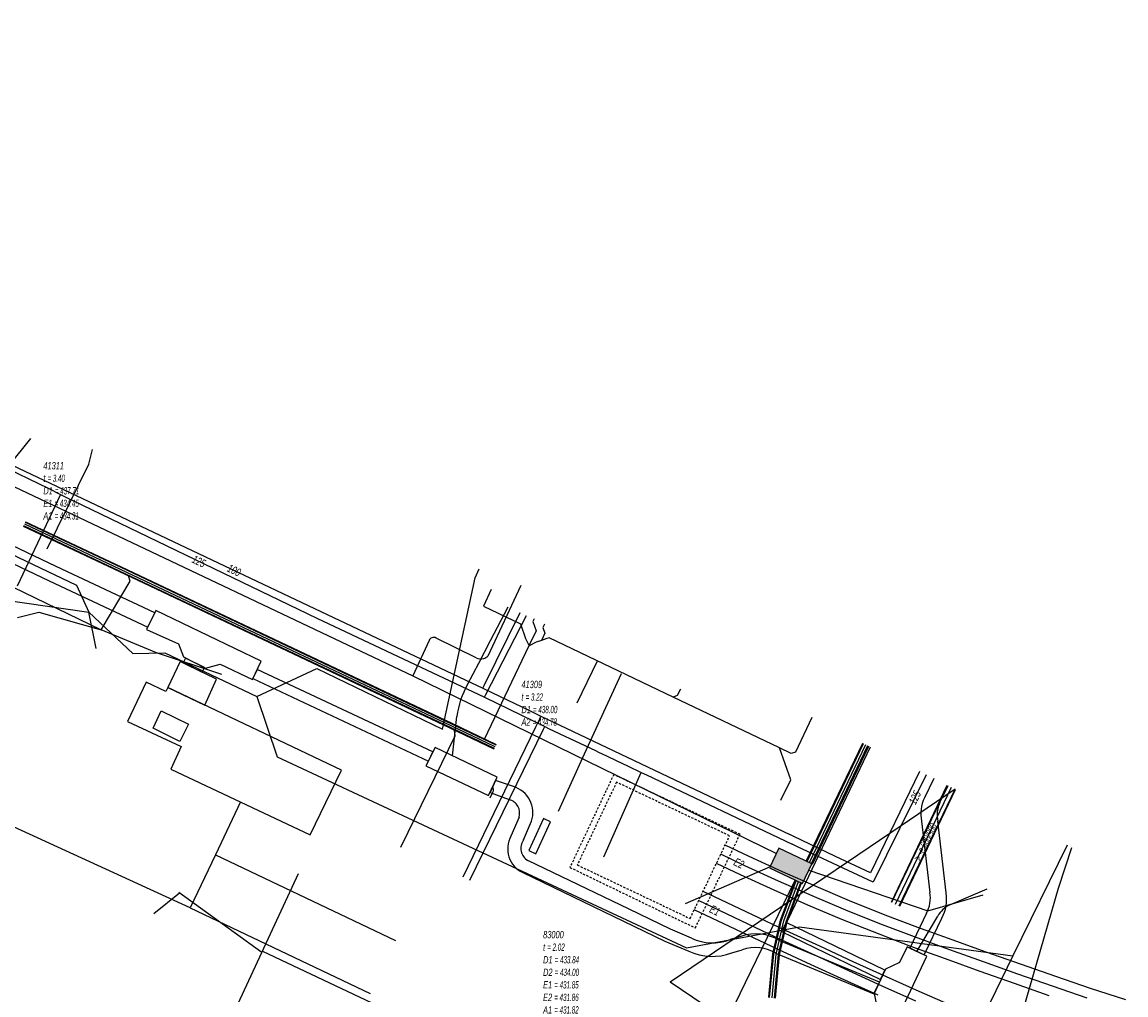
# Model space of a CAD drawing. Header units: metres. Extents: x 2695563 to 2696938, y 1260544 to 1262032.
# Tile 303 of 303: x 2696651 to 2696727, y 1261754 to 1261821. Entities that reach past the tile are written whole.
import ezdxf

# ---------------------------------------------------------------- set-up
doc = ezdxf.new("R2010")
doc.units = ezdxf.units.M
doc.linetypes.add('AUSGEZOGEN', pattern=[0])
doc.linetypes.add('STRICHLINIE2_S3', pattern=[0.25, 0.15, -0.1])
for name, color, linetype in [('AW_LK_ Haltung Text', 7, 'AUSGEZOGEN'), ('AW_LK_Ein-Auslauftext', 24, 'AUSGEZOGEN'), ('AW_LK_Haltung', 24, 'AUSGEZOGEN'), ('AW_LK_Normschacht Text', 24, 'AUSGEZOGEN'), ('AW_LK_Schacht Detailpolygon', 24, 'AUSGEZOGEN'), ('AW_LK_Trasselinie', 24, 'AUSGEZOGEN'), ('EW_LK_Bauwerk_FL_Linie_Punkt', 1, 'AUSGEZOGEN'), ('EW_LK_Trasseabs', 1, 'AUSGEZOGEN'), ('EW_LK_Trasserand', 1, 'AUSGEZOGEN'), ('FM_LK_SR_TRASSEABS', 94, 'AUSGEZOGEN'), ('FM_LK_SW_BAUWERK', 94, 'AUSGEZOGEN'), ('FM_LK_SW_TRASSEKANTE', 94, 'AUSGEZOGEN'), ('GA_LK_Leitung', 32, 'AUSGEZOGEN'), ('GA_LK_Leitung_Text', 32, 'AUSGEZOGEN'), ('TV_LK_LEITUNG', 92, 'AUSGEZOGEN'), ('WA_LK_Leitung', 171, 'AUSGEZOGEN'), ('WA_LK_Leitung_Text', 171, 'AUSGEZOGEN')]:
    doc.layers.add(name, color=color, linetype=linetype)
doc.styles.add('ARIAL', font='arial.ttf')
pattern_1 = [(0, (2703955, 1269100), (4050, 4050), [4050, -4050]), (90, (2703955, 1269100), (-4050, 4050), [4050, -4050])]
pattern_2 = [(0, (2708005, 1273150), (6075, 6075), [6075, -6075]), (90, (2708005, 1273150), (-6075, 6075), [6075, -6075])]

# ---------------------------------------------------------------- blocks, each defined once
blk = doc.blocks.new('COMPLEXOBJECT_1717')
at = {"layer": 'EW_LK_Trasserand', "color": 1, "linetype": 'AUSGEZOGEN', "transparency": 33554687}
for p, q in [((6684.563, 11766.829), (6684.009, 11765.516)), ((6684.874, 11765.259), (6685.418, 11766.546)), ((6699.806, 11758.632), (6699.075, 11758.408)), ((6709.338, 11755.496), (6702.496, 11758.332)), ((6699.193, 11757.502), (6699.892, 11757.717))]:
    blk.add_line(p, q, dxfattribs=at)
for points in [[(6684.183, 11768.926), (6682.952, 11769.347), (6682.568, 11768.53), (6683.883, 11768.031)], [(6696.431, 11758.506), (6694.966, 11759.123), (6692.132, 11760.492), (6685.178, 11763.841)], [(6684.816, 11763.019), (6691.74, 11759.682), (6694.596, 11758.303), (6696.233, 11757.612)], [(6702.27, 11757.452), (6708.957, 11754.682), (6709.338, 11755.496)]]:
    blk.add_lwpolyline(points, dxfattribs=at)
for centre, radius, start, end in [((6683.646, 11767.137), 1.868, 341.56681, 73.28347), ((6683.674, 11767.119), 0.935, 341.90377, 77.09198), ((6685.587, 11764.647), 1.802, 151.16689, 244.65351), ((6685.673, 11764.689), 0.981, 144.46339, 239.73716), ((6700.836, 11755.659), 3.147, 58.16332, 109.10954), ((6697.869, 11761.596), 3.409, 245.0405, 290.7141), ((6700.803, 11755.086), 2.784, 58.19031, 109.09228), ((6697.844, 11761.083), 3.827, 245.10323, 290.64026)]:
    blk.add_arc(centre, radius, start, end, dxfattribs=at)
blk = doc.blocks.new('COMPLEXOBJECT_1849')
at = {"layer": 'EW_LK_Trasserand', "color": 1, "linetype": 'AUSGEZOGEN', "transparency": 33554687}
for p, q in [((6713.07, 11769.483), (6712.43, 11768.154)), ((6712.242, 11766.549), (6712.808, 11761.642))]:
    blk.add_line(p, q, dxfattribs=at)
blk.add_lwpolyline([(6712.572, 11760.222), (6711.423, 11757.833), (6712.418, 11757.365)], dxfattribs=at)
for centre, radius, start, end in [((6714.709, 11767.074), 2.522, 154.63712, 192.0012), ((6710.684, 11761.265), 2.157, 331.0709, 10.05681)]:
    blk.add_arc(centre, radius, start, end, dxfattribs=at)
blk = doc.blocks.new('COMPLEXOBJECT_2017')
at = {"layer": 'EW_LK_Trasseabs', "color": 1, "linetype": 'AUSGEZOGEN', "transparency": 33554687}
for p, q in [((6714.173, 11760.792), (6716.742, 11761.89)), ((6711.92, 11757.599), (6713.35, 11760.027))]:
    blk.add_line(p, q, dxfattribs=at)
blk.add_arc((6714.917, 11759.166), 1.788, 114.59097, 151.22555, dxfattribs=at)
blk = doc.blocks.new('COMPLEXOBJECT_2562')
at = {"layer": 'EW_LK_Trasseabs', "color": 1, "linetype": 'AUSGEZOGEN', "transparency": 33554687}
for p, q in [((6681.028, 11775.94), (6681.809, 11777.42)), ((6679.986, 11771.045), (6680.292, 11773.75))]:
    blk.add_line(p, q, dxfattribs=at)
blk.add_arc((6685.995, 11773.052), 5.746, 149.82553, 173.02225, dxfattribs=at)
blk = doc.blocks.new('COMPLEXOBJECT_2575')
at = {"layer": 'EW_LK_Trasseabs', "color": 1, "linetype": 'AUSGEZOGEN', "transparency": 33554687}
blk.add_line((6682.58, 11768.155), (6682.771, 11768.542), dxfattribs=at)
blk.add_arc((6682.356, 11768.727), 0.454, 336.00546, 27.75504, dxfattribs=at)
blk = doc.blocks.new('COMPLEXOBJECT_2816')
at = {"layer": 'FM_LK_SW_TRASSEKANTE', "color": 94, "linetype": 'AUSGEZOGEN', "transparency": 33554687}
for p, q in [((6684.682, 11782.751), (6682.42, 11777.889)), ((6681.614, 11777.785), (6678.858, 11779.137)), ((6678.385, 11778.973), (6677.268, 11776.548))]:
    blk.add_line(p, q, dxfattribs=at)
for centre, radius, start, end in [((6678.689, 11778.86), 0.325, 111.2033, 159.70855), ((6678.688, 11778.857), 0.328, 58.81634, 110.7948), ((6681.941, 11778.424), 0.718, 242.93946, 285.63936), ((6681.935, 11778.437), 0.732, 285.75138, 311.46954)]:
    blk.add_arc(centre, radius, start, end, dxfattribs=at)
blk = doc.blocks.new('COMPLEXOBJECT_2822')
at = {"layer": 'EW_LK_Trasserand', "color": 1, "linetype": 'AUSGEZOGEN', "transparency": 33554687}
for p, q in [((6713.501, 11767.843), (6714.054, 11768.991)), ((6713.918, 11761.614), (6713.35, 11766.548)), ((6712.418, 11757.365), (6713.632, 11759.887))]:
    blk.add_line(p, q, dxfattribs=at)
for centre, radius, start, end in [((6715.34, 11766.972), 2.035, 154.66697, 192.03145), ((6711.33, 11761.155), 2.628, 331.14559, 10.04814)]:
    blk.add_arc(centre, radius, start, end, dxfattribs=at)

msp = doc.modelspace()

# ---------------------------------------------------------------- hatches: boundary and pattern name
at = {"layer": 'EW_LK_Bauwerk_FL_Linie_Punkt', "lineweight": 18, "transparency": 33554687}
h = msp.add_hatch(dxfattribs=at)
h.set_pattern_fill('MUSTER', color=1, scale=4050, style=0, pattern_type=2)
h.set_pattern_definition(pattern_1)
h.paths.add_polyline_path([(2696667.202, 1261776.1), (2696667.798, 1261777.363), (2696660.567, 1261780.846), (2696659.928, 1261779.543), (2696662.132, 1261778.545), (2696662.464, 1261777.651), (2696663.986, 1261776.887), (2696664.983, 1261777.149)], flags=0)
h = msp.add_hatch(dxfattribs=at)
h.set_pattern_fill('MUSTER', color=1, scale=4050, style=0, pattern_type=2)
h.set_pattern_definition(pattern_1)
h.paths.add_polyline_path([(2696661.392, 1261775.551), (2696663.936, 1261774.341), (2696664.745, 1261776.129), (2696662.248, 1261777.329)], flags=0)
h = msp.add_hatch(dxfattribs=at)
h.set_pattern_fill('MUSTER', color=1, scale=4050, style=0, pattern_type=2)
h.set_pattern_definition(pattern_1)
h.paths.add_polyline_path([(2696671.183, 1261765.432), (2696673.337, 1261769.869), (2696661.392, 1261775.551), (2696661.261, 1261775.275), (2696659.911, 1261775.917), (2696658.614, 1261773.211), (2696662.304, 1261771.499), (2696661.584, 1261769.936)], flags=0)
h = msp.add_hatch(dxfattribs=at)
h.set_pattern_fill('MUSTER', color=1, scale=4050, style=0, pattern_type=2)
h.set_pattern_definition(pattern_1)
h.paths.add_polyline_path([(2696684.025, 1261769.379), (2696679.76, 1261771.431), (2696679.135, 1261770.169), (2696683.432, 1261768.116)], flags=0)
h = msp.add_hatch(dxfattribs=at)
h.set_pattern_fill('MUSTER', color=1, scale=4050, style=0, pattern_type=2)
h.set_pattern_definition(pattern_1)
h.paths.add_polyline_path([(2696709.101, 1261751.042), (2696710.439, 1261750.421), (2696713.569, 1261757.089), (2696712.211, 1261757.728), (2696711.691, 1261756.638), (2696710.719, 1261756.195), (2696709.945, 1261754.525), (2696710.172, 1261753.38)], flags=0)
at = {"layer": 'EW_LK_Trasserand', "lineweight": 18, "transparency": 33554687}
h = msp.add_hatch(dxfattribs=at)
h.set_pattern_fill('MUSTER', color=1, scale=6075, style=0, pattern_type=2)
h.set_pattern_definition(pattern_2)
h.paths.add_polyline_path([(2696660.489, 1261780.688), (2696653.705, 1261783.871), (2696634.476, 1261793.042), (2696624.629, 1261797.769), (2696608.889, 1261805.281), (2696606.967, 1261806.198), (2696594.92, 1261811.948), (2696594.446, 1261810.955), (2696606.493, 1261805.206), (2696608.415, 1261804.288), (2696624.156, 1261796.776), (2696634.001, 1261792.05), (2696653.235, 1261782.877), (2696660.006, 1261779.7)], flags=0)
h = msp.add_hatch(dxfattribs=at)
h.set_pattern_fill('MUSTER', color=1, scale=6075, style=0, pattern_type=2)
h.set_pattern_definition(pattern_2)
h.paths.add_polyline_path([(2696663.742, 1261776.611), (2696663.902, 1261776.929), (2696662.615, 1261777.576), (2696662.444, 1261777.234)], flags=0)
h = msp.add_hatch(dxfattribs=at)
h.set_pattern_fill('MUSTER', color=1, scale=6075, style=0, pattern_type=2)
h.set_pattern_definition(pattern_2)
h.paths.add_polyline_path([(2696679.596, 1261771.117), (2696667.528, 1261776.792), (2696667.23, 1261776.159), (2696679.298, 1261770.483)], flags=0)
h = msp.add_hatch(dxfattribs=at)
h.set_pattern_fill('MUSTER', color=1, scale=6075, style=0, pattern_type=2)
h.set_pattern_definition(pattern_2)
h.paths.add_polyline_path([(2696710.308, 1261755.306), (2696703.466, 1261758.142), (2696703.389, 1261758.189), (2696703.31, 1261758.233), (2696703.23, 1261758.275), (2696703.149, 1261758.314), (2696703.067, 1261758.352), (2696702.984, 1261758.387), (2696702.9, 1261758.419), (2696702.814, 1261758.449), (2696702.729, 1261758.477), (2696702.642, 1261758.502), (2696702.555, 1261758.525), (2696702.467, 1261758.545), (2696702.378, 1261758.563), (2696702.289, 1261758.578), (2696702.2, 1261758.591), (2696702.11, 1261758.601), (2696702.02, 1261758.608), (2696701.93, 1261758.613), (2696701.84, 1261758.615), (2696701.749, 1261758.615), (2696701.659, 1261758.612), (2696701.569, 1261758.606), (2696701.479, 1261758.598), (2696701.39, 1261758.588), (2696701.3, 1261758.574), (2696701.212, 1261758.559), (2696701.123, 1261758.54), (2696701.035, 1261758.52), (2696700.948, 1261758.496), (2696700.862, 1261758.47), (2696700.776, 1261758.442), (2696700.045, 1261758.218), (2696699.963, 1261758.188), (2696699.88, 1261758.16), (2696699.796, 1261758.135), (2696699.711, 1261758.111), (2696699.626, 1261758.09), (2696699.541, 1261758.071), (2696699.455, 1261758.054), (2696699.368, 1261758.039), (2696699.282, 1261758.026), (2696699.195, 1261758.016), (2696699.107, 1261758.008), (2696699.02, 1261758.002), (2696698.932, 1261757.999), (2696698.845, 1261757.998), (2696698.757, 1261757.999), (2696698.669, 1261758.002), (2696698.582, 1261758.007), (2696698.495, 1261758.015), (2696698.407, 1261758.025), (2696698.321, 1261758.037), (2696698.234, 1261758.052), (2696698.148, 1261758.068), (2696698.063, 1261758.087), (2696697.977, 1261758.108), (2696697.893, 1261758.132), (2696697.809, 1261758.157), (2696697.726, 1261758.185), (2696697.643, 1261758.214), (2696697.562, 1261758.246), (2696697.481, 1261758.28), (2696697.401, 1261758.316), (2696695.936, 1261758.933), (2696693.102, 1261760.302), (2696686.148, 1261763.651), (2696686.103, 1261763.679), (2696686.06, 1261763.709), (2696686.019, 1261763.741), (2696685.979, 1261763.776), (2696685.941, 1261763.812), (2696685.905, 1261763.851), (2696685.872, 1261763.891), (2696685.84, 1261763.934), (2696685.811, 1261763.977), (2696685.784, 1261764.023), (2696685.76, 1261764.069), (2696685.738, 1261764.117), (2696685.719, 1261764.166), (2696685.703, 1261764.216), (2696685.689, 1261764.267), (2696685.678, 1261764.319), (2696685.67, 1261764.371), (2696685.664, 1261764.423), (2696685.661, 1261764.476), (2696685.662, 1261764.528), (2696685.665, 1261764.581), (2696685.67, 1261764.633), (2696685.679, 1261764.685), (2696685.69, 1261764.736), (2696685.705, 1261764.787), (2696685.721, 1261764.837), (2696685.741, 1261764.886), (2696685.763, 1261764.934), (2696685.788, 1261764.98), (2696685.815, 1261765.025), (2696685.844, 1261765.069), (2696686.388, 1261766.356), (2696686.416, 1261766.448), (2696686.439, 1261766.542), (2696686.458, 1261766.637), (2696686.471, 1261766.732), (2696686.48, 1261766.828), (2696686.484, 1261766.925), (2696686.482, 1261767.021), (2696686.476, 1261767.117), (2696686.465, 1261767.213), (2696686.449, 1261767.308), (2696686.427, 1261767.402), (2696686.402, 1261767.495), (2696686.371, 1261767.587), (2696686.336, 1261767.676), (2696686.296, 1261767.764), (2696686.251, 1261767.85), (2696686.202, 1261767.933), (2696686.149, 1261768.014), (2696686.092, 1261768.091), (2696686.031, 1261768.166), (2696685.966, 1261768.237), (2696685.898, 1261768.305), (2696685.826, 1261768.37), (2696685.751, 1261768.43), (2696685.673, 1261768.487), (2696685.592, 1261768.539), (2696685.509, 1261768.588), (2696685.423, 1261768.632), (2696685.335, 1261768.671), (2696685.245, 1261768.706), (2696685.153, 1261768.736), (2696683.922, 1261769.157), (2696683.538, 1261768.34), (2696684.853, 1261767.841), (2696684.902, 1261767.829), (2696684.949, 1261767.813), (2696684.996, 1261767.796), (2696685.042, 1261767.776), (2696685.087, 1261767.753), (2696685.13, 1261767.728), (2696685.172, 1261767.701), (2696685.213, 1261767.672), (2696685.252, 1261767.64), (2696685.289, 1261767.607), (2696685.325, 1261767.571), (2696685.358, 1261767.534), (2696685.389, 1261767.495), (2696685.418, 1261767.454), (2696685.445, 1261767.412), (2696685.47, 1261767.368), (2696685.492, 1261767.323), (2696685.512, 1261767.277), (2696685.53, 1261767.23), (2696685.544, 1261767.182), (2696685.557, 1261767.134), (2696685.566, 1261767.084), (2696685.573, 1261767.035), (2696685.578, 1261766.985), (2696685.579, 1261766.935), (2696685.578, 1261766.885), (2696685.574, 1261766.835), (2696685.568, 1261766.785), (2696685.559, 1261766.736), (2696685.547, 1261766.687), (2696685.533, 1261766.639), (2696684.979, 1261765.326), (2696684.935, 1261765.242), (2696684.896, 1261765.155), (2696684.862, 1261765.067), (2696684.832, 1261764.977), (2696684.807, 1261764.886), (2696684.787, 1261764.793), (2696684.772, 1261764.699), (2696684.762, 1261764.605), (2696684.756, 1261764.51), (2696684.756, 1261764.416), (2696684.761, 1261764.321), (2696684.77, 1261764.227), (2696684.785, 1261764.133), (2696684.805, 1261764.04), (2696684.829, 1261763.948), (2696684.858, 1261763.858), (2696684.892, 1261763.77), (2696684.93, 1261763.683), (2696684.973, 1261763.598), (2696685.021, 1261763.516), (2696685.072, 1261763.437), (2696685.128, 1261763.36), (2696685.188, 1261763.286), (2696685.251, 1261763.216), (2696685.318, 1261763.149), (2696685.389, 1261763.086), (2696685.463, 1261763.026), (2696685.54, 1261762.971), (2696685.619, 1261762.919), (2696685.701, 1261762.872), (2696685.786, 1261762.829), (2696692.71, 1261759.492), (2696695.566, 1261758.113), (2696697.203, 1261757.422), (2696697.293, 1261757.382), (2696697.383, 1261757.344), (2696697.474, 1261757.308), (2696697.567, 1261757.275), (2696697.66, 1261757.245), (2696697.754, 1261757.216), (2696697.848, 1261757.19), (2696697.944, 1261757.167), (2696698.04, 1261757.146), (2696698.136, 1261757.127), (2696698.233, 1261757.111), (2696698.33, 1261757.097), (2696698.427, 1261757.086), (2696698.525, 1261757.077), (2696698.623, 1261757.071), (2696698.721, 1261757.067), (2696698.819, 1261757.066), (2696698.917, 1261757.068), (2696699.015, 1261757.072), (2696699.113, 1261757.078), (2696699.211, 1261757.087), (2696699.308, 1261757.098), (2696699.405, 1261757.112), (2696699.502, 1261757.129), (2696699.598, 1261757.148), (2696699.694, 1261757.169), (2696699.789, 1261757.193), (2696699.884, 1261757.219), (2696699.978, 1261757.248), (2696700.071, 1261757.279), (2696700.163, 1261757.312), (2696700.862, 1261757.527), (2696700.938, 1261757.552), (2696701.014, 1261757.575), (2696701.091, 1261757.595), (2696701.169, 1261757.614), (2696701.247, 1261757.63), (2696701.326, 1261757.644), (2696701.404, 1261757.656), (2696701.484, 1261757.665), (2696701.563, 1261757.672), (2696701.643, 1261757.677), (2696701.723, 1261757.68), (2696701.802, 1261757.68), (2696701.882, 1261757.678), (2696701.962, 1261757.674), (2696702.041, 1261757.667), (2696702.121, 1261757.658), (2696702.2, 1261757.647), (2696702.278, 1261757.634), (2696702.356, 1261757.618), (2696702.434, 1261757.6), (2696702.511, 1261757.58), (2696702.588, 1261757.558), (2696702.664, 1261757.534), (2696702.739, 1261757.507), (2696702.814, 1261757.478), (2696702.887, 1261757.447), (2696702.96, 1261757.414), (2696703.031, 1261757.379), (2696703.102, 1261757.342), (2696703.172, 1261757.303), (2696703.24, 1261757.262), (2696709.927, 1261754.492)], flags=0)
h = msp.add_hatch(dxfattribs=at)
h.set_pattern_fill('MUSTER', color=1, scale=6075, style=0, pattern_type=2)
h.set_pattern_definition(pattern_2)
h.paths.add_polyline_path([(2696715.024, 1261768.801), (2696714.04, 1261769.293), (2696713.4, 1261767.964), (2696713.378, 1261767.916), (2696713.357, 1261767.867), (2696713.336, 1261767.818), (2696713.317, 1261767.769), (2696713.299, 1261767.719), (2696713.282, 1261767.668), (2696713.266, 1261767.618), (2696713.251, 1261767.567), (2696713.237, 1261767.516), (2696713.225, 1261767.464), (2696713.213, 1261767.412), (2696713.202, 1261767.36), (2696713.193, 1261767.308), (2696713.185, 1261767.256), (2696713.177, 1261767.203), (2696713.171, 1261767.151), (2696713.166, 1261767.098), (2696713.162, 1261767.045), (2696713.159, 1261766.992), (2696713.157, 1261766.939), (2696713.157, 1261766.886), (2696713.157, 1261766.833), (2696713.159, 1261766.78), (2696713.162, 1261766.727), (2696713.166, 1261766.674), (2696713.171, 1261766.621), (2696713.177, 1261766.568), (2696713.184, 1261766.516), (2696713.192, 1261766.463), (2696713.202, 1261766.411), (2696713.212, 1261766.359), (2696713.778, 1261761.452), (2696713.786, 1261761.405), (2696713.792, 1261761.358), (2696713.798, 1261761.311), (2696713.803, 1261761.264), (2696713.806, 1261761.217), (2696713.809, 1261761.17), (2696713.811, 1261761.123), (2696713.811, 1261761.075), (2696713.811, 1261761.028), (2696713.809, 1261760.981), (2696713.806, 1261760.933), (2696713.803, 1261760.886), (2696713.798, 1261760.839), (2696713.792, 1261760.792), (2696713.786, 1261760.745), (2696713.778, 1261760.698), (2696713.769, 1261760.652), (2696713.759, 1261760.606), (2696713.749, 1261760.559), (2696713.737, 1261760.514), (2696713.724, 1261760.468), (2696713.71, 1261760.423), (2696713.695, 1261760.378), (2696713.679, 1261760.333), (2696713.663, 1261760.289), (2696713.645, 1261760.245), (2696713.626, 1261760.202), (2696713.607, 1261760.158), (2696713.586, 1261760.116), (2696713.564, 1261760.074), (2696713.542, 1261760.032), (2696712.393, 1261757.643), (2696713.388, 1261757.175), (2696714.602, 1261759.697), (2696714.629, 1261759.748), (2696714.655, 1261759.799), (2696714.68, 1261759.851), (2696714.704, 1261759.903), (2696714.727, 1261759.956), (2696714.748, 1261760.01), (2696714.769, 1261760.063), (2696714.788, 1261760.118), (2696714.806, 1261760.172), (2696714.823, 1261760.227), (2696714.838, 1261760.283), (2696714.852, 1261760.339), (2696714.866, 1261760.395), (2696714.877, 1261760.451), (2696714.888, 1261760.508), (2696714.898, 1261760.564), (2696714.906, 1261760.621), (2696714.913, 1261760.679), (2696714.918, 1261760.736), (2696714.923, 1261760.793), (2696714.926, 1261760.851), (2696714.928, 1261760.908), (2696714.928, 1261760.966), (2696714.928, 1261761.023), (2696714.926, 1261761.081), (2696714.923, 1261761.138), (2696714.918, 1261761.196), (2696714.913, 1261761.253), (2696714.906, 1261761.31), (2696714.897, 1261761.367), (2696714.888, 1261761.424), (2696714.32, 1261766.358), (2696714.312, 1261766.4), (2696714.304, 1261766.442), (2696714.297, 1261766.484), (2696714.291, 1261766.527), (2696714.286, 1261766.569), (2696714.282, 1261766.612), (2696714.279, 1261766.655), (2696714.277, 1261766.697), (2696714.276, 1261766.74), (2696714.275, 1261766.783), (2696714.276, 1261766.826), (2696714.277, 1261766.869), (2696714.279, 1261766.911), (2696714.283, 1261766.954), (2696714.287, 1261766.997), (2696714.292, 1261767.039), (2696714.297, 1261767.082), (2696714.304, 1261767.124), (2696714.312, 1261767.166), (2696714.32, 1261767.208), (2696714.33, 1261767.25), (2696714.34, 1261767.291), (2696714.351, 1261767.333), (2696714.363, 1261767.374), (2696714.376, 1261767.415), (2696714.39, 1261767.455), (2696714.404, 1261767.495), (2696714.42, 1261767.535), (2696714.436, 1261767.575), (2696714.453, 1261767.614), (2696714.471, 1261767.653)], flags=0)
h = msp.add_hatch(dxfattribs=at)
h.set_pattern_fill('MUSTER', color=1, scale=6075, style=0, pattern_type=2)
h.set_pattern_definition(pattern_2)
h.paths.add_polyline_path([(2696686.694, 1261764.124), (2696687.707, 1261766.306), (2696687.222, 1261766.543), (2696686.201, 1261764.345)], flags=0)
h = msp.add_hatch(dxfattribs=at)
h.set_pattern_fill('MUSTER', color=1, scale=6075, style=0, pattern_type=2)
h.set_pattern_definition(pattern_2)
h.paths.add_polyline_path([(2696703.584, 1261758.774), (2696710.387, 1261755.479), (2696710.682, 1261756.115), (2696703.89, 1261759.404)], flags=0)
at = {"layer": 'FM_LK_SW_BAUWERK', "transparency": 33554687}
msp.add_hatch(color=7, dxfattribs=at).paths.add_polyline_path([(2696703.403, 1261764.507), (2696702.758, 1261763.153), (2696705.014, 1261762.078), (2696705.66, 1261763.432)])

# ---------------------------------------------------------------- linework, layer by layer
at = {"layer": 'AW_LK_Haltung', "linetype": 'AUSGEZOGEN', "transparency": 33554687}
for p, q in [((2696658.197, 1261783.822), (2696651.622, 1261786.924)), ((2696658.051, 1261783.514), (2696651.478, 1261786.616)), ((2696658.06, 1261783.532), (2696651.486, 1261786.634)), ((2696658.068, 1261783.55), (2696651.494, 1261786.652)), ((2696658.18, 1261783.786), (2696651.606, 1261786.888)), ((2696658.188, 1261783.804), (2696651.614, 1261786.906)), ((2696680.794, 1261772.761), (2696658.051, 1261783.514)), ((2696680.803, 1261772.779), (2696658.06, 1261783.532)), ((2696680.811, 1261772.796), (2696658.068, 1261783.55)), ((2696680.923, 1261773.032), (2696658.18, 1261783.786)), ((2696680.931, 1261773.049), (2696658.188, 1261783.804)), ((2696680.94, 1261773.067), (2696658.197, 1261783.822)), ((2696683.83, 1261771.312), (2696680.794, 1261772.761)), ((2696683.838, 1261771.33), (2696680.803, 1261772.779)), ((2696683.847, 1261771.347), (2696680.811, 1261772.796)), ((2696683.959, 1261771.583), (2696680.923, 1261773.032)), ((2696683.968, 1261771.6), (2696680.931, 1261773.049)), ((2696683.976, 1261771.618), (2696680.94, 1261773.067)), ((2696711.135, 1261760.803), (2696714.964, 1261768.825)), ((2696711.153, 1261760.794), (2696714.983, 1261768.816)), ((2696711.172, 1261760.785), (2696715.001, 1261768.807)), ((2696711.676, 1261760.545), (2696715.506, 1261768.566)), ((2696711.695, 1261760.536), (2696715.524, 1261768.558)), ((2696711.713, 1261760.527), (2696715.543, 1261768.549))]:
    msp.add_line(p, q, dxfattribs=at)
at = {"layer": 'AW_LK_Haltung', "color": 255, "transparency": 33554687}
for p, q in [((2696658.124, 1261783.668), (2696651.55, 1261786.77)), ((2696680.867, 1261772.914), (2696658.124, 1261783.668)), ((2696683.903, 1261771.465), (2696680.867, 1261772.914)), ((2696711.424, 1261760.665), (2696715.254, 1261768.687))]:
    msp.add_line(p, q, dxfattribs=at)
at = {"layer": 'AW_LK_Haltung', "color": 24, "linetype": 'AUSGEZOGEN', "transparency": 33554687}
for p, q in [((2696683.626, 1261782.277), (2696683.083, 1261781.143)), ((2696651.05, 1261780.35), (2696652.51, 1261780.72)), ((2696652.51, 1261780.72), (2696656.81, 1261779.51)), ((2696660.608, 1261777.926), (2696656.81, 1261779.51)), ((2696665.11, 1261776.451), (2696660.608, 1261777.926)), ((2696686.216, 1261778.422), (2696683.126, 1261771.967)), ((2696689.541, 1261774.5), (2696690.932, 1261777.389)), ((2696677.413, 1261764.568), (2696677.907, 1261765.602))]:
    msp.add_line(p, q, dxfattribs=at)
for points in [[(2696651.94, 1261792.66), (2696648.944, 1261788.961), (2696648.26, 1261788.747)], [(2696640.19, 1261788.49), (2696640.56, 1261787.38), (2696643.873, 1261785.776), (2696656.81, 1261779.51)], [(2696656.81, 1261779.51), (2696658.804, 1261782.86), (2696658.689, 1261783.22)], [(2696683.082, 1261781.141), (2696685.631, 1261779.921), (2696685.984, 1261778.92), (2696686.225, 1261778.416)], [(2696686.564, 1261780.262), (2696686.481, 1261780.089), (2696686.707, 1261779.448), (2696686.216, 1261778.422)], [(2696687.282, 1261779.908), (2696687.17, 1261779.674), (2696687.308, 1261779.282), (2696687.071, 1261778.786)], [(2696687.451, 1261778.913), (2696687.071, 1261778.786), (2696686.707, 1261778.665), (2696686.223, 1261778.421)], [(2696705.668, 1261773.476), (2696704.534, 1261771.107), (2696704.25, 1261771.006), (2696703.437, 1261771.395), (2696696.132, 1261774.893), (2696687.615, 1261778.971), (2696687.451, 1261778.913)], [(2696696.623, 1261775.428), (2696696.415, 1261774.994), (2696696.132, 1261774.893)], [(2696677.907, 1261765.602), (2696681.152, 1261772.232), (2696681.108, 1261772.621)], [(2696703.54, 1261767.797), (2696704.212, 1261769.201), (2696703.437, 1261771.395)], [(2696724.592, 1261754.205), (2696722.206, 1261755.011), (2696719.833, 1261755.852), (2696717.461, 1261756.694), (2696715.084, 1261757.547), (2696712.709, 1261758.402), (2696710.346, 1261759.298), (2696707.996, 1261760.24), (2696705.676, 1261761.22), (2696703.363, 1261762.246), (2696701.056, 1261763.296), (2696699.405, 1261764.084)], [(2696712.813, 1261754), (2696710.508, 1261755.029), (2696708.217, 1261756.066), (2696705.911, 1261757.122), (2696703.596, 1261758.19), (2696701.293, 1261759.28), (2696697.881, 1261760.907)]]:
    msp.add_lwpolyline(points, dxfattribs=at)
at = {"layer": 'AW_LK_Schacht Detailpolygon', "color": 24, "linetype": 'STRICHLINIE2_S3', "transparency": 33554687}
for points in [[(2696692.044, 1261769.566), (2696689.029, 1261763.182), (2696697.655, 1261759.022), (2696700.727, 1261765.457), (2696692.044, 1261769.566)], [(2696692.238, 1261769.043), (2696689.537, 1261763.351), (2696697.294, 1261759.67), (2696700.008, 1261765.355), (2696692.238, 1261769.043)]]:
    msp.add_lwpolyline(points, close=True, dxfattribs=at)
at = {"layer": 'AW_LK_Trasselinie', "color": 24, "linetype": 'AUSGEZOGEN', "transparency": 33554687}
for points in [[(2696727.255, 1261754.085), (2696724.811, 1261754.87), (2696722.435, 1261755.673), (2696717.652, 1261757.358), (2696715.321, 1261758.206), (2696712.952, 1261759.059), (2696710.704, 1261759.9), (2696708.262, 1261760.887), (2696705.954, 1261761.862), (2696703.65, 1261762.885), (2696701.352, 1261763.93), (2696699.707, 1261764.716)], [(2696721.982, 1261754.348), (2696719.599, 1261755.192), (2696717.226, 1261756.035), (2696714.848, 1261756.888), (2696712.466, 1261757.745), (2696707.73, 1261759.593), (2696705.398, 1261760.578), (2696703.076, 1261761.607), (2696700.76, 1261762.662), (2696699.103, 1261763.452)], [(2696715.411, 1261753.629), (2696713.04, 1261754.662), (2696710.803, 1261755.669), (2696708.507, 1261756.703), (2696706.203, 1261757.758), (2696703.892, 1261758.824), (2696701.593, 1261759.912), (2696699.414, 1261760.953), (2696698.194, 1261761.533)], [(2696710.219, 1261754.391), (2696707.928, 1261755.428), (2696705.62, 1261756.486), (2696703.297, 1261757.557), (2696698.79, 1261759.701), (2696697.583, 1261760.275)]]:
    msp.add_lwpolyline(points, dxfattribs=at)
at = {"layer": 'EW_LK_Bauwerk_FL_Linie_Punkt', "color": 1, "linetype": 'AUSGEZOGEN', "transparency": 33554687}
for p in [(2696711.092, 1261765.566), (2696704.154, 1261749.722)]:
    msp.add_line(p, (2696695.933, 1261755.303), dxfattribs=at)
for points in [[(2696667.202, 1261776.1), (2696667.798, 1261777.363), (2696660.567, 1261780.846), (2696659.928, 1261779.543), (2696662.132, 1261778.545), (2696662.464, 1261777.651), (2696663.986, 1261776.887), (2696664.983, 1261777.149), (2696667.202, 1261776.1)], [(2696661.392, 1261775.551), (2696663.936, 1261774.341), (2696664.745, 1261776.129), (2696662.248, 1261777.329), (2696661.392, 1261775.551)], [(2696671.183, 1261765.432), (2696673.337, 1261769.869), (2696661.392, 1261775.551), (2696661.261, 1261775.275), (2696659.911, 1261775.917), (2696658.614, 1261773.211), (2696662.304, 1261771.499), (2696661.584, 1261769.936), (2696671.183, 1261765.432)], [(2696660.372, 1261772.746), (2696660.942, 1261773.937), (2696662.811, 1261773.02), (2696662.224, 1261771.83), (2696660.372, 1261772.746)], [(2696684.025, 1261769.379), (2696679.76, 1261771.431), (2696679.135, 1261770.169), (2696683.432, 1261768.116), (2696684.025, 1261769.379)], [(2696709.101, 1261751.042), (2696710.439, 1261750.421), (2696713.569, 1261757.089), (2696712.211, 1261757.728), (2696711.691, 1261756.638), (2696710.719, 1261756.195), (2696709.945, 1261754.525), (2696710.172, 1261753.38), (2696709.101, 1261751.042)]]:
    msp.add_lwpolyline(points, close=True, dxfattribs=at)
at = {"layer": 'EW_LK_Trasseabs', "color": 1, "linetype": 'AUSGEZOGEN', "transparency": 33554687}
for p, q in [((2696662.928, 1261760.414), (2696616.541, 1261781.657)), ((2696704.038, 1261759.611), (2696709.703, 1261771.46)), ((2696715.512, 1261768.558), (2696711.092, 1261765.566)), ((2696666.391, 1261767.681), (2696664.659, 1261764.047)), ((2696664.659, 1261764.047), (2696662.928, 1261760.414)), ((2696664.659, 1261764.047), (2696677.035, 1261758.15)), ((2696662.928, 1261760.414), (2696675.304, 1261754.517))]:
    msp.add_line(p, q, dxfattribs=at)
for points in [[(2696653.092, 1261785.071), (2696655.966, 1261790.889), (2696656.215, 1261791.909)], [(2696682.779, 1261777.23), (2696683.577, 1261778.783), (2696684.793, 1261781.101)], [(2696688.249, 1261767.046), (2696690.043, 1261770.98), (2696692.588, 1261776.507)]]:
    msp.add_lwpolyline(points, dxfattribs=at)
at = {"layer": 'EW_LK_Trasserand', "color": 1, "linetype": 'AUSGEZOGEN', "transparency": 33554687}
for points in [[(2696660.489, 1261780.688), (2696653.705, 1261783.871), (2696634.476, 1261793.042), (2696624.629, 1261797.769), (2696608.889, 1261805.281), (2696606.967, 1261806.198), (2696594.92, 1261811.948), (2696594.446, 1261810.955), (2696606.493, 1261805.206), (2696608.415, 1261804.288), (2696624.156, 1261796.776), (2696634.001, 1261792.05), (2696653.235, 1261782.877), (2696660.006, 1261779.7), (2696660.489, 1261780.688)], [(2696663.742, 1261776.611), (2696663.902, 1261776.929), (2696662.615, 1261777.576), (2696662.444, 1261777.234), (2696663.742, 1261776.611)], [(2696679.596, 1261771.117), (2696667.528, 1261776.792), (2696667.23, 1261776.159), (2696679.298, 1261770.483), (2696679.596, 1261771.117)], [(2696686.694, 1261764.124), (2696687.707, 1261766.306), (2696687.222, 1261766.543), (2696686.201, 1261764.345), (2696686.694, 1261764.124)], [(2696703.584, 1261758.774), (2696710.387, 1261755.479), (2696710.682, 1261756.115), (2696703.89, 1261759.404), (2696703.584, 1261758.774)]]:
    msp.add_lwpolyline(points, close=True, dxfattribs=at)
at = {"layer": 'FM_LK_SR_TRASSEABS', "color": 94, "linetype": 'AUSGEZOGEN', "transparency": 33554687}
msp.add_lwpolyline([(2696717.552, 1261745.835), (2696718.13, 1261745.998), (2696718.672, 1261748.136), (2696722.628, 1261761.755), (2696723.538, 1261764.548)], dxfattribs=at)
at = {"layer": 'FM_LK_SW_BAUWERK', "color": 94, "transparency": 33554687}
msp.add_lwpolyline([(2696703.403, 1261764.507), (2696702.758, 1261763.153), (2696705.014, 1261762.078), (2696705.66, 1261763.432), (2696703.403, 1261764.507)], close=True, dxfattribs=at)
at = {"layer": 'FM_LK_SW_TRASSEKANTE', "color": 94, "linetype": 'AUSGEZOGEN', "transparency": 33554687}
for p, q in [((2696678.238, 1261776.358), (2696703.228, 1261764.14)), ((2696667.857, 1261757.333), (2696670.38, 1261762.77)), ((2696702.792, 1261763.226), (2696696.948, 1261760.688)), ((2696662.198, 1261761.416), (2696660.431, 1261759.99)), ((2696667.857, 1261757.333), (2696662.151, 1261761.45)), ((2696667.896, 1261757.417), (2696686.97, 1261748.45))]:
    msp.add_line(p, q, dxfattribs=at)
at = {"layer": 'FM_LK_SW_TRASSEKANTE', "linetype": 'AUSGEZOGEN', "transparency": 33554687}
for p, q in [((2696705.283, 1261763.612), (2696709.161, 1261771.726)), ((2696705.312, 1261763.598), (2696709.19, 1261771.712)), ((2696705.34, 1261763.584), (2696709.219, 1261771.699)), ((2696705.644, 1261763.44), (2696709.522, 1261771.554)), ((2696705.672, 1261763.426), (2696709.551, 1261771.54)), ((2696705.701, 1261763.412), (2696709.58, 1261771.526)), ((2696703.518, 1261759.567), (2696704.529, 1261762.286)), ((2696703.549, 1261759.557), (2696704.559, 1261762.275)), ((2696703.58, 1261759.548), (2696704.589, 1261762.264)), ((2696703.902, 1261759.452), (2696704.903, 1261762.146)), ((2696703.933, 1261759.443), (2696704.933, 1261762.135)), ((2696703.964, 1261759.433), (2696704.963, 1261762.124)), ((2696702.986, 1261757.252), (2696703.518, 1261759.567)), ((2696703.018, 1261757.247), (2696703.549, 1261759.557)), ((2696703.05, 1261757.242), (2696703.58, 1261759.548)), ((2696703.382, 1261757.188), (2696703.902, 1261759.452)), ((2696703.414, 1261757.183), (2696703.933, 1261759.443)), ((2696703.446, 1261757.178), (2696703.964, 1261759.433)), ((2696702.7, 1261754.253), (2696702.986, 1261757.252)), ((2696702.732, 1261754.248), (2696703.018, 1261757.247)), ((2696702.763, 1261754.244), (2696703.05, 1261757.242)), ((2696703.097, 1261754.196), (2696703.382, 1261757.188)), ((2696703.128, 1261754.192), (2696703.414, 1261757.183)), ((2696703.16, 1261754.187), (2696703.446, 1261757.178))]:
    msp.add_line(p, q, dxfattribs=at)
at = {"layer": 'FM_LK_SW_TRASSEKANTE', "color": 255, "transparency": 33554687}
for p, q in [((2696705.492, 1261763.512), (2696709.37, 1261771.626)), ((2696703.741, 1261759.5), (2696704.746, 1261762.205)), ((2696703.216, 1261757.215), (2696703.741, 1261759.5)), ((2696702.93, 1261754.22), (2696703.216, 1261757.215))]:
    msp.add_line(p, q, dxfattribs=at)
at = {"layer": 'FM_LK_SW_TRASSEKANTE', "color": 94, "linetype": 'AUSGEZOGEN', "transparency": 33554687}
for points in [[(2696583.458, 1261821.287), (2696628.765, 1261799.81), (2696678.238, 1261776.358)], [(2696705.454, 1261763.001), (2696713.638, 1261760.187), (2696717.451, 1261761.294)], [(2696688.641, 1261729.222), (2696693.15, 1261738.901), (2696704.522, 1261762.312)], [(2696675.75, 1261733.61), (2696675.53, 1261734.32), (2696672.75, 1261735.66), (2696673.1, 1261736.24), (2696660.741, 1261742), (2696664.737, 1261750.611), (2696667.857, 1261757.333)]]:
    msp.add_lwpolyline(points, dxfattribs=at)
at = {"layer": 'GA_LK_Leitung', "color": 32, "linetype": 'AUSGEZOGEN', "transparency": 33554687}
for points in [[(2696601.414, 1261814.169), (2696670.176, 1261781.606), (2696681.831, 1261776.084), (2696683.042, 1261775.51), (2696684.23, 1261774.935), (2696686.2, 1261773.983), (2696687.043, 1261773.575)], [(2696683.042, 1261775.51), (2696683.131, 1261775.689), (2696685.618, 1261780.701)], [(2696681.685, 1261762.532), (2696686.687, 1261772.842), (2696686.961, 1261773.406), (2696687.043, 1261773.575)], [(2696687.043, 1261773.575), (2696687.422, 1261773.395), (2696689.7, 1261772.31), (2696694.842, 1261769.865), (2696704.15, 1261765.44)], [(2696713.058, 1261769.783), (2696709.69, 1261762.8), (2696707.295, 1261763.941), (2696704.38, 1261765.33), (2696704.15, 1261765.44)]]:
    msp.add_lwpolyline(points, dxfattribs=at)
at = {"layer": 'TV_LK_LEITUNG', "color": 92, "linetype": 'AUSGEZOGEN', "transparency": 33554687}
for p, q in [((2696656.455, 1261778.222), (2696655.965, 1261780.729)), ((2696723.206, 1261764.714), (2696719.488, 1261757.113)), ((2696704.804, 1261759.087), (2696719.488, 1261757.113))]:
    msp.add_line(p, q, dxfattribs=at)
for points in [[(2696585.402, 1261815.833), (2696655.11, 1261782.581), (2696655.965, 1261780.729)], [(2696585.402, 1261815.833), (2696590.192, 1261809.856), (2696603.258, 1261804.049), (2696641.598, 1261785.679), (2696641.565, 1261782.816), (2696648.158, 1261779.68), (2696650.268, 1261781.556), (2696655.965, 1261780.729)], [(2696680.281, 1261772.693), (2696682.507, 1261783.094), (2696682.783, 1261783.706)], [(2696655.965, 1261780.729), (2696658.993, 1261777.882), (2696661.185, 1261777.941), (2696667.504, 1261774.929)], [(2696667.504, 1261774.929), (2696671.627, 1261776.853), (2696680.281, 1261772.693)], [(2696667.504, 1261774.929), (2696668.911, 1261770.786), (2696678.229, 1261766.439), (2696697.044, 1261757.663), (2696704.804, 1261759.087)], [(2696719.488, 1261757.113), (2696706.547, 1261730.5), (2696691.13, 1261661.371), (2696677.045, 1261629.232)]]:
    msp.add_lwpolyline(points, dxfattribs=at)
at = {"layer": 'WA_LK_Leitung', "color": 7, "linetype": 'AUSGEZOGEN', "transparency": 33554687}
for p, q in [((2696654.008, 1261788.806), (2696651.041, 1261782.521)), ((2696691.36, 1261763.92), (2696693.928, 1261769.715))]:
    msp.add_line(p, q, dxfattribs=at)
for points in [[(2696597.85, 1261815.32), (2696598.327, 1261815.094), (2696599.079, 1261814.737), (2696599.36, 1261814.604), (2696639.82, 1261795.419), (2696648.266, 1261791.6), (2696649.716, 1261790.901), (2696653.166, 1261789.239), (2696654.008, 1261788.806), (2696654.549, 1261788.546), (2696654.867, 1261788.392), (2696671.633, 1261780.315), (2696683.161, 1261774.886), (2696686.502, 1261773.255), (2696687.302, 1261772.864), (2696687.609, 1261772.718), (2696690.785, 1261771.208), (2696690.993, 1261771.11), (2696691.553, 1261770.843), (2696692.267, 1261770.504), (2696692.98, 1261770.165), (2696693.928, 1261769.715), (2696694.304, 1261769.536), (2696704.31, 1261764.78)], [(2696683.161, 1261774.886), (2696683.252, 1261775.064), (2696686.048, 1261780.5)], [(2696682.146, 1261762.313), (2696687.22, 1261772.696), (2696687.302, 1261772.864)], [(2696713.516, 1261769.555), (2696709.88, 1261762.16), (2696704.683, 1261764.605), (2696704.31, 1261764.78)]]:
    msp.add_lwpolyline(points, dxfattribs=at)

# ---------------------------------------------------------------- block references
at = {"layer": 'EW_LK_Trasseabs', "color": 1, "linetype": 'AUSGEZOGEN', "lineweight": -3, "transparency": 33554687}
for name in ['COMPLEXOBJECT_2562', 'COMPLEXOBJECT_2575', 'COMPLEXOBJECT_2017']:
    msp.add_blockref(name, (2690000.97, 1249999.81), dxfattribs=at)
at = {"layer": 'EW_LK_Trasserand', "color": 1, "linetype": 'AUSGEZOGEN', "lineweight": -3, "transparency": 33554687}
for name in ['COMPLEXOBJECT_1717', 'COMPLEXOBJECT_1849', 'COMPLEXOBJECT_2822']:
    msp.add_blockref(name, (2690000.97, 1249999.81), dxfattribs=at)
at = {"layer": 'FM_LK_SW_TRASSEKANTE', "color": 94, "linetype": 'AUSGEZOGEN', "lineweight": -3, "transparency": 33554687}
msp.add_blockref('COMPLEXOBJECT_2816', (2690000.97, 1249999.81), dxfattribs=at)

# ---------------------------------------------------------------- texts
at = {"layer": 'AW_LK_ Haltung Text', "color": 24, "transparency": 33554687, "insert": (2696713.464, 1261764.921), "char_height": 0.55705, "width": 3.28261, "attachment_point": 5, "rotation": 64.3284, "style": 'ARIAL'}
msp.add_mtext('\\A1;{\\fArial|i1|b0;\\H0.557054;\\W0.700000;\\C24;> \\W0.490000;-e 600/900}\\P', dxfattribs=at)
at = {"layer": 'AW_LK_Ein-Auslauftext', "color": 24, "transparency": 33554687, "char_height": 0.55705, "attachment_point": 7, "style": 'ARIAL'}
for s, insert, width, rotation in [('\\A1;{\\fArial|i1|b0;\\H0.557054;\\W0.700000;\\C24;E2}\\P', (2696700.233, 1261763.361), 0.86376, 334.5021), ('\\A1;{\\fArial|i1|b0;\\H0.557054;\\W0.700000;\\C24;E1}\\P', (2696698.569, 1261760.123), 0.85544, 333.9378)]:
    msp.add_mtext(s, dxfattribs=dict(at, insert=insert, width=width, rotation=rotation))
at = {"layer": 'AW_LK_Normschacht Text', "color": 24, "transparency": 33554687, "char_height": 0.50641, "attachment_point": 1, "line_spacing_factor": 1.024096, "style": 'ARIAL'}
for s, insert, width in [('\\A1;{\\fArial|i1|b0;\\H0.506413;\\W0.692227;\\C24;41311}\\P{\\fArial|i1|b0;\\H0.505000;\\W0.692227;\\C24;t \\W0.484559;= 3.40}\\P{\\fArial|i1|b0;\\H0.505000;\\W0.692227;\\C24;D1 \\W0.484559;= 437.71}\\P{\\fArial|i1|b0;\\H0.505000;\\W0.692227;\\C24;E1 \\W0.484559;= 434.45}\\P{\\fArial|i1|b0;\\H0.505000;\\W0.692227;\\C24;A1 \\W0.484559;= 434.31}\\P', (2696652.832, 1261791.048), 2.8189), ('\\A1;{\\fArial|i1|b0;\\H0.506413;\\W0.695182;\\C24;41309}\\P{\\fArial|i1|b0;\\H0.505000;\\W0.695182;\\C24;t \\W0.486627;= 3.22}\\P{\\fArial|i1|b0;\\H0.505000;\\W0.695182;\\C24;D1 \\W0.486627;= 438.00}\\P{\\fArial|i1|b0;\\H0.505000;\\W0.695182;\\C24;A2 \\W0.486627;= 434.78}\\P', (2696685.697, 1261776.014), 2.83741), ('\\A1;{\\fArial|i1|b0;\\H0.506413;\\W0.695182;\\C24;83000}\\P{\\fArial|i1|b0;\\H0.505000;\\W0.695182;\\C24;t \\W0.486627;= 2.02}\\P{\\fArial|i1|b0;\\H0.505000;\\W0.695182;\\C24;D1 \\W0.486627;= 433.84}\\P{\\fArial|i1|b0;\\H0.505000;\\W0.695182;\\C24;D2 \\W0.486627;= 434.00}\\P{\\fArial|i1|b0;\\H0.505000;\\W0.695182;\\C24;E1 \\W0.486627;= 431.85}\\P{\\fArial|i1|b0;\\H0.505000;\\W0.695182;\\C24;E2 \\W0.486627;= 431.86}\\P{\\fArial|i1|b0;\\H0.505000;\\W0.695182;\\C24;A1 \\W0.486627;= 431.82}\\P', (2696687.187, 1261758.816), 2.84084)]:
    msp.add_mtext(s, dxfattribs=dict(at, insert=insert, width=width))
at = {"layer": 'GA_LK_Leitung_Text', "color": 32, "transparency": 33554687, "insert": (2696665.946, 1261783.603), "char_height": 0.55825, "width": 1.10806, "attachment_point": 5, "rotation": 334.6596, "style": 'ARIAL'}
msp.add_mtext('\\A1;{\\fArial|i1|b0;\\H0.558250;\\W0.700000;\\C32;100}\\P', dxfattribs=at)
at = {"layer": 'WA_LK_Leitung_Text', "color": 7, "transparency": 33554687, "char_height": 0.55426, "width": 1.10014, "attachment_point": 5, "style": 'ARIAL'}
for insert, rotation in [((2696663.524, 1261784.215), 334.2753), ((2696712.748, 1261767.982), 63.8199)]:
    msp.add_mtext('\\A1;{\\fArial|i1|b0;\\H0.554263;\\W0.700000;\\C7;125}\\P', dxfattribs=dict(at, insert=insert, rotation=rotation))

doc.saveas('drawing.dxf')
